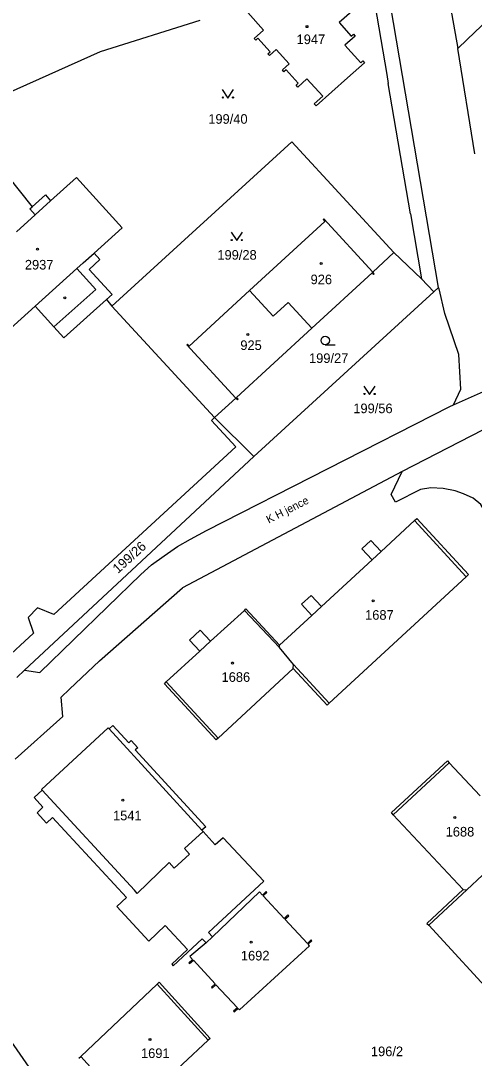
# Model space of a CAD drawing. Extents: x -735249 to -729401, y -1124843 to -1121828.
# Drawn here: x -733037.1 to -732956.9, y -1123958.8 to -1123775.2 of the extents above; entities that cross this region are included whole.
import ezdxf

# ---------------------------------------------------------------- set-up
doc = ezdxf.new("R2010")
doc.units = 0
for name, color, linetype in [('Vrstva 1', 7, 'Continuous'), ('Vrstva 15', 7, 'Continuous'), ('Vrstva 18', 7, 'Continuous'), ('Vrstva 19', 7, 'Continuous'), ('Vrstva 25', 7, 'Continuous'), ('Vrstva 4', 7, 'Continuous')]:
    doc.layers.add(name, color=color, linetype=linetype)

msp = doc.modelspace()

# ---------------------------------------------------------------- linework, layer by layer
at = {"layer": 'Vrstva 1'}
for points in [[(-732964.52, -1123753.58), (-732959.83, -1123780.11)], [(-732963.23, -1123822.41), (-732973.84, -1123759.81)], [(-732943.14, -1123764.12), (-732958.19, -1123778.54)], [(-732974.84, -1123770.18), (-732972.39, -1123784.73)], [(-732975.89, -1123771.12), (-732980.82, -1123775.52)], [(-732994.22, -1123776.84), (-732996.99, -1123773.75)], [(-733023.02, -1123780.65), (-733005.38, -1123775.07)], [(-732980.82, -1123775.52), (-732978.67, -1123777.93)], [(-732995.85, -1123778.31), (-732994.22, -1123776.84)], [(-732978, -1123777.92), (-732979.79, -1123779.52)], [(-732978.67, -1123777.93), (-732978.3, -1123777.6)], [(-732978.3, -1123777.6), (-732978, -1123777.92)], [(-732995.57, -1123778.63), (-732995.85, -1123778.31)], [(-732995.18, -1123778.28), (-732995.57, -1123778.63)], [(-732993.04, -1123780.69), (-732995.18, -1123778.28)], [(-732979.79, -1123779.52), (-732977.01, -1123782.62)], [(-732958.19, -1123778.54), (-732959.83, -1123780.11)], [(-733046.92, -1123791.3), (-733023.02, -1123780.65)], [(-732993.42, -1123781.03), (-732993.04, -1123780.69)], [(-732993.13, -1123781.36), (-732993.42, -1123781.03)], [(-732991.94, -1123780.29), (-732993.13, -1123781.36)], [(-732989.67, -1123782.82), (-732991.94, -1123780.29)], [(-732956.83, -1123798.77), (-732959.83, -1123780.11)], [(-732990.86, -1123783.89), (-732989.67, -1123782.82)], [(-732976.34, -1123782.63), (-732979.36, -1123785.32)], [(-732977.01, -1123782.62), (-732976.64, -1123782.29)], [(-732976.64, -1123782.29), (-732976.34, -1123782.63)], [(-732990.59, -1123784.21), (-732990.86, -1123783.89)], [(-732990.19, -1123783.87), (-732990.59, -1123784.21)], [(-732988.05, -1123786.26), (-732990.19, -1123783.87)], [(-732979.36, -1123785.32), (-732984.89, -1123790.27)], [(-732972.39, -1123784.73), (-732972.13, -1123786.29)], [(-732988.44, -1123786.61), (-732988.05, -1123786.26)], [(-732988.14, -1123786.93), (-732988.44, -1123786.61)], [(-732986.51, -1123785.47), (-732988.14, -1123786.93)], [(-732983.73, -1123788.57), (-732986.51, -1123785.47)], [(-732968.22, -1123809.38), (-732972.13, -1123786.29)], [(-732985.23, -1123789.9), (-732983.73, -1123788.57)], [(-732984.89, -1123790.27), (-732985.23, -1123789.9)], [(-733048.04, -1123791.96), (-733035.11, -1123808.11)], [(-733021.03, -1123825.68), (-732989.19, -1123796.6)], [(-732989.19, -1123796.6), (-732971.15, -1123816.19)], [(-733031.86, -1123807.05), (-733027.29, -1123802.94)], [(-733027.29, -1123802.94), (-733019.2, -1123811.82)], [(-733032.79, -1123806.01), (-733035.11, -1123808.11)], [(-733032.79, -1123806.01), (-733031.86, -1123807.05)], [(-733035.53, -1123808.49), (-733035.11, -1123808.11)], [(-733034.6, -1123809.52), (-733035.53, -1123808.49)], [(-733037.92, -1123812.52), (-733034.6, -1123809.52)], [(-732983.38, -1123810.7), (-732996.66, -1123822.94)], [(-732983.55, -1123810.27), (-732983.67, -1123810.38)], [(-732983.67, -1123810.38), (-732983.38, -1123810.7)], [(-732983.55, -1123810.27), (-732974.87, -1123819.68)], [(-732968.22, -1123809.38), (-732966.23, -1123820.85)], [(-733019.2, -1123811.82), (-733024.18, -1123816.3)], [(-733024.18, -1123816.3), (-733023.14, -1123817.46)], [(-732971.15, -1123816.19), (-732974.87, -1123819.68)], [(-732971.15, -1123816.19), (-732966.23, -1123820.85)], [(-733023.14, -1123817.46), (-733025.05, -1123819.19)], [(-733020.99, -1123823.64), (-733025.05, -1123819.19)], [(-732985.64, -1123829.59), (-732975, -1123819.79)], [(-732975, -1123819.79), (-732974.73, -1123820.09)], [(-732974.6, -1123819.97), (-732974.87, -1123819.68)], [(-732974.73, -1123820.09), (-732974.6, -1123819.97)], [(-732966.23, -1123820.85), (-732964.07, -1123823.18)], [(-733020.99, -1123823.64), (-733021.96, -1123824.52)], [(-732996.66, -1123822.94), (-733007.34, -1123832.77)], [(-732992.49, -1123827.47), (-732996.66, -1123822.94)], [(-732964.07, -1123823.18), (-732995.94, -1123852.3)], [(-732963.23, -1123822.41), (-732964.07, -1123823.18)], [(-732960.6, -1123843.15), (-732959.32, -1123840.38), (-732959.66, -1123834.24), (-732962.13, -1123827.01), (-732963.14, -1123822.63), (-732963.23, -1123822.41)], [(-733034.6, -1123825.69), (-733042.66, -1123832.95)], [(-733031.31, -1123829.34), (-733034.6, -1123825.69)], [(-733029.51, -1123831.33), (-733021.96, -1123824.52)], [(-733021.96, -1123824.52), (-733021.03, -1123825.68)], [(-733002.88, -1123845.41), (-733021.03, -1123825.68)], [(-732989.84, -1123825.03), (-732992.49, -1123827.47)], [(-732985.64, -1123829.59), (-732989.84, -1123825.03)], [(-733031.31, -1123829.34), (-733029.51, -1123831.33)], [(-732998.96, -1123841.85), (-732985.64, -1123829.59)], [(-733007.64, -1123832.44), (-733007.76, -1123832.56)], [(-733007.76, -1123832.56), (-732999.09, -1123841.98)], [(-733007.34, -1123832.77), (-733007.64, -1123832.44)], [(-732960.6, -1123843.15), (-732950, -1123838.47)], [(-733002.88, -1123845.41), (-732999.09, -1123841.98)], [(-732998.82, -1123842.27), (-732999.09, -1123841.98)], [(-732998.69, -1123842.15), (-732998.96, -1123841.85)], [(-732998.82, -1123842.27), (-732998.69, -1123842.15)], [(-732941.96, -1123840.91), (-732949.39, -1123844.51), (-732969.66, -1123854.96)], [(-733004.3, -1123865.38), (-732961.23, -1123843.47)], [(-732961.23, -1123843.47), (-732960.6, -1123843.15)], [(-733002.88, -1123845.41), (-733003.43, -1123845.93)], [(-733003.43, -1123845.93), (-732999.1, -1123850.62)], [(-732995.94, -1123852.3), (-733002.88, -1123845.41)], [(-732999.1, -1123850.62), (-733031.29, -1123880.27)], [(-733036.46, -1123890.13), (-732995.94, -1123852.3)], [(-732969.66, -1123854.96), (-733008.55, -1123875.56)], [(-732950.53, -1123882.29), (-732953.93, -1123867.05), (-732955.11, -1123861.91), (-732955.74, -1123860.82), (-732957.1, -1123859.65), (-732958.82, -1123858.92), (-732960.3, -1123858.38), (-732962.44, -1123857.98), (-732964.59, -1123857.84), (-732966.42, -1123858.12), (-732970.85, -1123860.4), (-732971.6, -1123859), (-732969.66, -1123854.96)], [(-732973.38, -1123869.12), (-732967.51, -1123863.64)], [(-732967.51, -1123863.64), (-732967.06, -1123863.3)], [(-732967.06, -1123863.3), (-732957.93, -1123873.21)], [(-733007.11, -1123866.93), (-733004.3, -1123865.38)], [(-733009.43, -1123868.25), (-733007.11, -1123866.93)], [(-732976.83, -1123868.63), (-732975.21, -1123867.14)], [(-732975.21, -1123867.14), (-732973.38, -1123869.12)], [(-733011.76, -1123869.86), (-733009.43, -1123868.25)], [(-732975, -1123870.61), (-732976.83, -1123868.63)], [(-733015.88, -1123873.18), (-733014.02, -1123871.5)], [(-733014.02, -1123871.5), (-733011.76, -1123869.86)], [(-732983.96, -1123878.87), (-732975, -1123870.61)], [(-733033.76, -1123890.55), (-733015.88, -1123873.18)], [(-732957.93, -1123873.21), (-732958.34, -1123873.59)], [(-732958.34, -1123873.59), (-732982.6, -1123895.96)], [(-733023.19, -1123888.47), (-733008.55, -1123875.56)], [(-732987.47, -1123878.45), (-732985.78, -1123876.89)], [(-732985.78, -1123876.89), (-732983.96, -1123878.87)], [(-732985.65, -1123880.43), (-732987.47, -1123878.45)], [(-733034.19, -1123879.1), (-733035.83, -1123880.78)], [(-733035.83, -1123880.78), (-733034.89, -1123883.58)], [(-733031.29, -1123880.27), (-733034.19, -1123879.1)], [(-733003.57, -1123885), (-732997.54, -1123879.53)], [(-732997.54, -1123879.53), (-732997.33, -1123879.25)], [(-732997.33, -1123879.25), (-732991.37, -1123885.71)], [(-732991.37, -1123885.71), (-732985.65, -1123880.43)], [(-733034.89, -1123883.58), (-733040.37, -1123888.63)], [(-733007.3, -1123884.78), (-733005.39, -1123883.02)], [(-733005.39, -1123883.02), (-733003.57, -1123885)], [(-733005.49, -1123886.76), (-733007.3, -1123884.78)], [(-732991.4, -1123886.11), (-732991.37, -1123885.71)], [(-732988.9, -1123889.13), (-732991.4, -1123886.11)], [(-733011.4, -1123892.16), (-733005.49, -1123886.76)], [(-733028.54, -1123893.47), (-733023.19, -1123888.47)], [(-732988.93, -1123889.84), (-733002.25, -1123902.16)], [(-732988.93, -1123889.84), (-732988.9, -1123889.13)], [(-732982.97, -1123896.3), (-732988.93, -1123889.84)], [(-733037.82, -1123891.39), (-733036.46, -1123890.13)], [(-733036.46, -1123890.13), (-733033.76, -1123890.55)], [(-733029.99, -1123894.89), (-733028.54, -1123893.47)], [(-733011.72, -1123892.52), (-733011.4, -1123892.16)], [(-733002.59, -1123902.43), (-733011.72, -1123892.52)], [(-733029.67, -1123898.29), (-733029.99, -1123894.89)], [(-732982.6, -1123895.96), (-732982.97, -1123896.3)], [(-733038.11, -1123905.89), (-733029.67, -1123898.29)], [(-733033.47, -1123911.26), (-733021.69, -1123900.34)], [(-733021.69, -1123900.34), (-733021.52, -1123900.52)], [(-733021.52, -1123900.52), (-733020.85, -1123899.91)], [(-733020.85, -1123899.91), (-733018.05, -1123902.98)], [(-733018.05, -1123902.98), (-733017.61, -1123902.58)], [(-733017.61, -1123902.58), (-733016.46, -1123903.84)], [(-733002.25, -1123902.16), (-733002.59, -1123902.43)], [(-733016.46, -1123903.84), (-733016.9, -1123904.24)], [(-733016.9, -1123904.24), (-733004.43, -1123917.83)], [(-732971.56, -1123915.33), (-732961.68, -1123906.14)], [(-732961.68, -1123906.14), (-732961.35, -1123906.5)], [(-732961.35, -1123906.5), (-732955.9, -1123912.36)], [(-733034.78, -1123912.67), (-733033.37, -1123911.37)], [(-733033.37, -1123911.37), (-733033.47, -1123911.26)], [(-733033.21, -1123914.37), (-733034.78, -1123912.67)], [(-733034.26, -1123915.34), (-733033.21, -1123914.37)], [(-733032.59, -1123917.16), (-733034.26, -1123915.34)], [(-732971.24, -1123915.7), (-732971.56, -1123915.33)], [(-732971.24, -1123915.7), (-732958.91, -1123928.94)], [(-733031.53, -1123916.19), (-733032.59, -1123917.16)], [(-733018.44, -1123930.37), (-733031.53, -1123916.19)], [(-733004.43, -1123917.83), (-733005.1, -1123918.44)], [(-733005.1, -1123918.44), (-733004.89, -1123918.66)], [(-733002.73, -1123921.02), (-733004.89, -1123918.66)], [(-733001.36, -1123919.77), (-733002.73, -1123921.02)], [(-732994.15, -1123927.43), (-733001.36, -1123919.77)], [(-732958.21, -1123928.96), (-732955.46, -1123926.41)], [(-733003.91, -1123936.55), (-732994.15, -1123927.43)], [(-733018.44, -1123930.37), (-733020.12, -1123931.93)], [(-732994.9, -1123929.35), (-733003.2, -1123937.32)], [(-732994.39, -1123929.9), (-732994.9, -1123929.35)], [(-732993.73, -1123929.28), (-732994.39, -1123929.9)], [(-732994.26, -1123930.05), (-732993.59, -1123929.43)], [(-732990.53, -1123934.05), (-732994.26, -1123930.05)], [(-732993.59, -1123929.43), (-732993.73, -1123929.28)], [(-732958.91, -1123928.94), (-732965.34, -1123934.92)], [(-732958.91, -1123928.94), (-732958.21, -1123928.96)], [(-733020.12, -1123931.93), (-733014.48, -1123938.04)], [(-732989.88, -1123933.43), (-732990.53, -1123934.05)], [(-732990.4, -1123934.2), (-732989.75, -1123933.58)], [(-732989.75, -1123933.58), (-732989.88, -1123933.43)], [(-733014.48, -1123938.04), (-733011.61, -1123935.3)], [(-733011.61, -1123935.3), (-733007.62, -1123939.55)], [(-732986.44, -1123938.46), (-732990.4, -1123934.2)], [(-732965.34, -1123934.92), (-732964.95, -1123935.26)], [(-732964.95, -1123935.26), (-732952.38, -1123948.92)], [(-733010.17, -1123942.41), (-733005.06, -1123937.63)], [(-733005.06, -1123937.63), (-733004.35, -1123938.39)], [(-733004.35, -1123938.39), (-733003.2, -1123937.32)], [(-733003.2, -1123937.32), (-733003.91, -1123936.55)], [(-733007.62, -1123939.55), (-733010.4, -1123942.16)], [(-733004.35, -1123938.39), (-733007.21, -1123940.77)], [(-732998.46, -1123950.24), (-732986.06, -1123938.87)], [(-732985.77, -1123937.85), (-732986.44, -1123938.46)], [(-732986.3, -1123938.61), (-732985.65, -1123937.99)], [(-732986.06, -1123938.87), (-732986.3, -1123938.61)], [(-732985.65, -1123937.99), (-732985.77, -1123937.85)], [(-733006.75, -1123941.29), (-733007.41, -1123941.89)], [(-733007.27, -1123942.04), (-733006.61, -1123941.43)], [(-733007.21, -1123940.77), (-733006.75, -1123941.29)], [(-733006.61, -1123941.43), (-733002.75, -1123945.63)], [(-733010.4, -1123942.16), (-733010.17, -1123942.41)], [(-733007.41, -1123941.89), (-733007.27, -1123942.04)], [(-733026.5, -1123958.45), (-733013.01, -1123945.68)], [(-733013.01, -1123945.68), (-733012.65, -1123945.34)], [(-733012.65, -1123945.34), (-733003.61, -1123955.27)], [(-733002.75, -1123945.63), (-733003.4, -1123946.23)], [(-733003.4, -1123946.23), (-733003.27, -1123946.38)], [(-733003.27, -1123946.38), (-733002.61, -1123945.78)], [(-733002.61, -1123945.78), (-732998.83, -1123949.86)], [(-732998.83, -1123949.86), (-732999.49, -1123950.47)], [(-732999.49, -1123950.47), (-732999.35, -1123950.59)], [(-732999.35, -1123950.59), (-732998.7, -1123950.01)], [(-732998.7, -1123950.01), (-732998.46, -1123950.24)], [(-733034.17, -1123962.48), (-733039.77, -1123954.42)], [(-733003.98, -1123955.61), (-733017.6, -1123968.32)], [(-733003.61, -1123955.27), (-733003.98, -1123955.61)], [(-733026.86, -1123958.8), (-733026.5, -1123958.45)]]:
    msp.add_lwpolyline(points, dxfattribs=at)
at = {"layer": 'Vrstva 25'}
for points in [[(-733001.49, -1123787.39), (-733000.49, -1123788.89), (-732999.49, -1123787.39)], [(-732999.93, -1123812.61), (-732998.93, -1123814.11), (-732997.93, -1123812.61)], [(-732983.27, -1123832.53), (-732981.52, -1123832.53)], [(-732976.44, -1123839.84), (-732975.44, -1123841.34), (-732974.44, -1123839.84)]]:
    msp.add_lwpolyline(points, dxfattribs=at)
for centre, radius in [((-732986.51, -1123776.24), 0.175), ((-733001.39, -1123788.79), 0.1), ((-732999.59, -1123788.79), 0.1), ((-732999.83, -1123814.01), 0.1), ((-732998.03, -1123814.01), 0.1), ((-733034.17, -1123815.62), 0.175), ((-732984.01, -1123818.15), 0.175), ((-733029.34, -1123824.21), 0.175), ((-732996.98, -1123830.71), 0.175), ((-732983.27, -1123831.78), 0.75), ((-732976.34, -1123841.24), 0.1), ((-732974.54, -1123841.24), 0.1), ((-732974.82, -1123877.86), 0.175), ((-732999.7, -1123888.85), 0.175), ((-733019.1, -1123913.11), 0.175), ((-732960.37, -1123916.17), 0.175), ((-732996.39, -1123938.25), 0.175), ((-733014.28, -1123955.46), 0.175)]:
    msp.add_circle(centre, radius, dxfattribs=at)
at = {"layer": 'Vrstva 4'}
for points in [[(-733034.6, -1123809.52), (-733031.86, -1123807.05)], [(-733026.1, -1123818.03), (-733024.18, -1123816.3)], [(-733026.1, -1123818.03), (-733027.23, -1123819.05)], [(-733034.6, -1123825.69), (-733027.23, -1123819.05)], [(-733027.23, -1123819.05), (-733023.87, -1123822.74)], [(-733023.87, -1123822.74), (-733031.31, -1123829.34)], [(-732967.51, -1123863.64), (-732958.34, -1123873.59)], [(-732975, -1123870.61), (-732973.38, -1123869.12)], [(-732985.65, -1123880.43), (-732983.96, -1123878.87)], [(-732991.4, -1123886.11), (-732997.54, -1123879.53)], [(-733005.49, -1123886.76), (-733003.57, -1123885)], [(-732988.9, -1123889.13), (-732982.6, -1123895.96)], [(-733011.4, -1123892.16), (-733002.25, -1123902.16)], [(-733021.52, -1123900.52), (-733005.1, -1123918.44)], [(-732971.24, -1123915.7), (-732961.35, -1123906.5)], [(-733033.37, -1123911.37), (-733017.02, -1123929.07)], [(-733004.89, -1123918.66), (-733008.2, -1123921.69)], [(-733007.3, -1123922.66), (-733009.99, -1123925.13)], [(-733008.2, -1123921.69), (-733007.3, -1123922.66)], [(-733010.89, -1123924.16), (-733016.52, -1123929.63)], [(-733009.99, -1123925.13), (-733010.89, -1123924.16)], [(-733016.52, -1123929.63), (-733017.02, -1123929.07)], [(-732964.95, -1123935.26), (-732958.21, -1123928.96)], [(-733013.01, -1123945.68), (-733003.98, -1123955.61)], [(-733026.5, -1123958.45), (-733017.6, -1123968.32)]]:
    msp.add_lwpolyline(points, dxfattribs=at)

# ---------------------------------------------------------------- texts
at = {"layer": 'Vrstva 15'}
msp.add_text('K H\xa0jence', height=1.4, rotation=26.90021, dxfattribs=at).set_placement((-732993.283, -1123864.182))
at = {"layer": 'Vrstva 18'}
for s, p in [('199/40', (-733003.97, -1123793.43)), ('199/28', (-733002.36, -1123817.48)), ('199/27', (-732986.15, -1123835.76)), ('199/56', (-732978.32, -1123844.64)), ('196/2', (-732975.2, -1123958.42))]:
    msp.add_text(s, height=1.7, dxfattribs=at).set_placement(p)
msp.add_text('199/26', height=1.7, rotation=42.20034, dxfattribs=at).set_placement((-733019.947, -1123873.098))
at = {"layer": 'Vrstva 19'}
for s, p in [('1947', (-732988.35, -1123779.33)), ('2937', (-733036.41, -1123819.22)), ('926', (-732985.87, -1123821.82)), ('925', (-732998.3, -1123833.46)), ('1687', (-732976.23, -1123881.19)), ('1686', (-733001.62, -1123892.18)), ('1541', (-733020.82, -1123916.69)), ('1688', (-732961.98, -1123919.55)), ('1692', (-732998.2, -1123941.48)), ('1691', (-733015.87, -1123958.75))]:
    msp.add_text(s, height=1.7, dxfattribs=at).set_placement(p)

doc.saveas('drawing.dxf')
